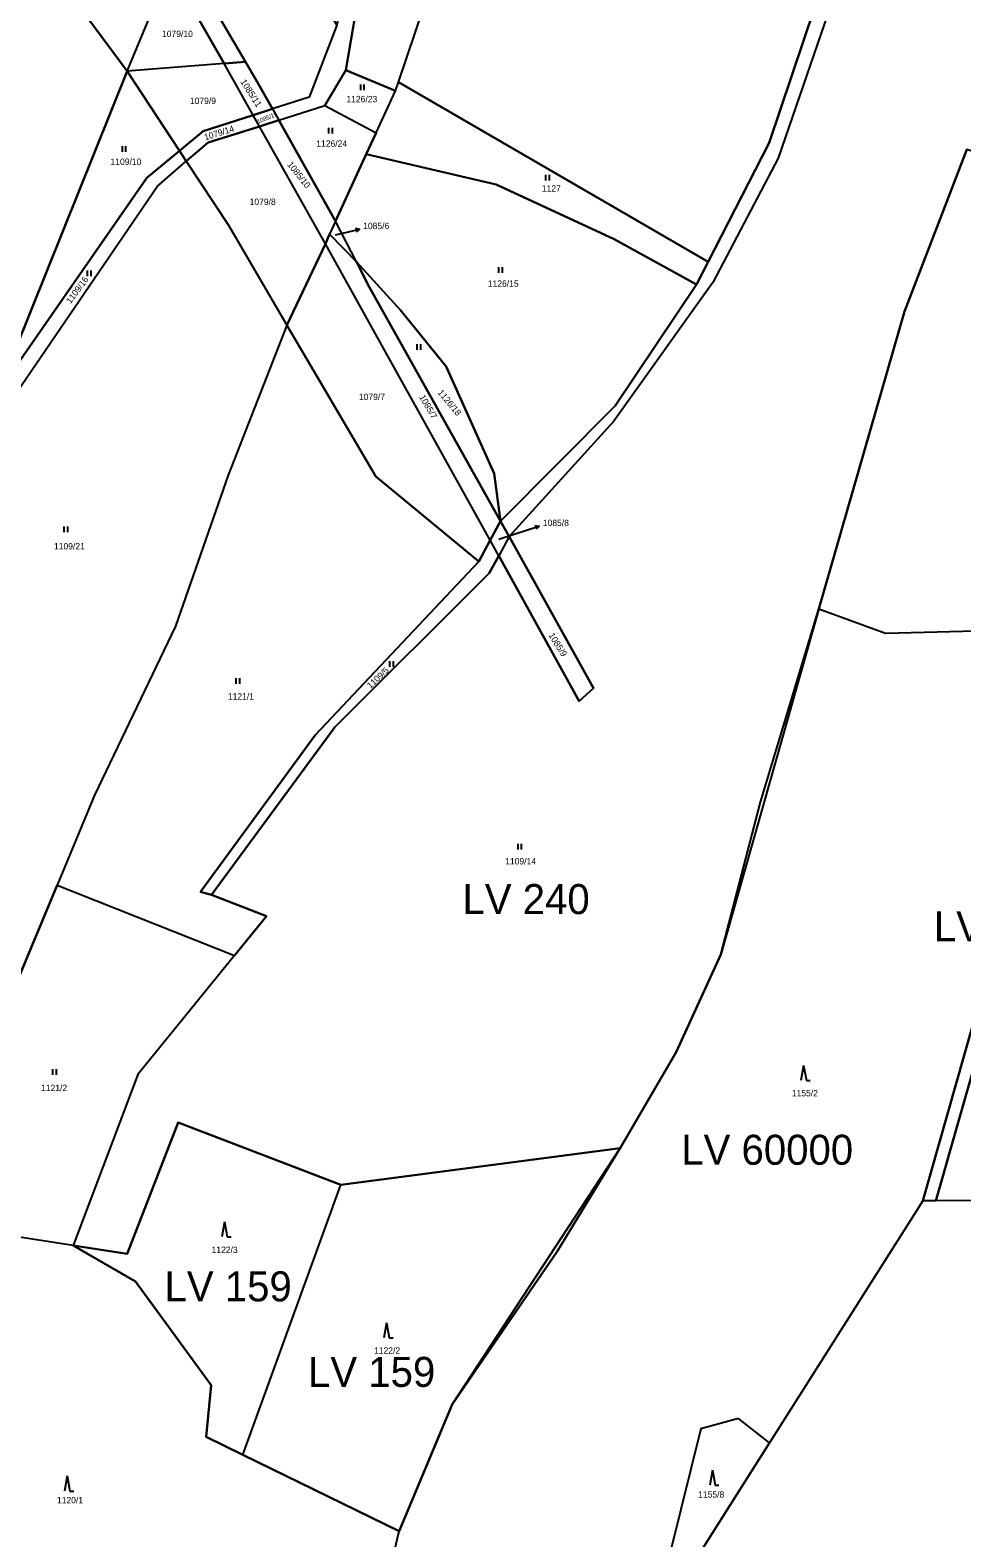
# Model space of a CAD drawing. Extents: x -588699 to -585793, y -1060280 to -1056731.
# Drawn here: x -587772.5 to -587524.2, y -1059422 to -1059020.2 of the extents above; entities that cross this region are included whole.
import ezdxf

# ---------------------------------------------------------------- set-up
doc = ezdxf.new("R2010")
doc.units = 0
for name, color, linetype in [('Druh pozemku', 7, 'Continuous'), ('Parcela nároku', 7, 'Continuous'), ('Parcelní číslo', 7, 'Continuous'), ('Vnější obvod_převzatý', 7, 'Continuous')]:
    doc.layers.add(name, color=color, linetype=linetype)

msp = doc.modelspace()

# ---------------------------------------------------------------- linework, layer by layer
at = {"layer": 'Druh pozemku'}
for p, q in [((-587684.5, -1059034.64), (-587684.5, -1059036.14)), ((-587683.47, -1059036.14), (-587683.47, -1059034.64)), ((-587693, -1059046.24), (-587693, -1059047.74)), ((-587691.97, -1059047.74), (-587691.97, -1059046.24)), ((-587748, -1059051.14), (-587748, -1059052.64)), ((-587746.97, -1059052.64), (-587746.97, -1059051.14)), ((-587635.14, -1059058.77), (-587635.14, -1059060.27)), ((-587634.11, -1059060.27), (-587634.11, -1059058.77)), ((-587647.69, -1059083.37), (-587647.69, -1059084.87)), ((-587646.67, -1059084.87), (-587646.67, -1059083.37)), ((-587757.28, -1059084.26), (-587757.28, -1059085.76)), ((-587756.26, -1059085.76), (-587756.26, -1059084.26)), ((-587669.45, -1059103.89), (-587669.45, -1059105.39)), ((-587668.43, -1059105.39), (-587668.43, -1059103.89)), ((-587763.49, -1059152.5), (-587763.49, -1059154)), ((-587762.46, -1059154), (-587762.46, -1059152.5)), ((-587676.71, -1059188.39), (-587676.71, -1059189.89)), ((-587675.69, -1059189.89), (-587675.69, -1059188.39)), ((-587717.68, -1059192.94), (-587717.68, -1059194.44)), ((-587716.66, -1059194.44), (-587716.66, -1059192.94)), ((-587642.57, -1059237.1), (-587642.57, -1059238.6)), ((-587641.55, -1059238.6), (-587641.55, -1059237.1)), ((-587566.4, -1059296.18), (-587567.14, -1059300.18)), ((-587566.4, -1059296.18), (-587565.67, -1059300.18)), ((-587766.52, -1059297.13), (-587766.52, -1059298.63)), ((-587765.49, -1059298.63), (-587765.49, -1059297.13)), ((-587565.67, -1059300.18), (-587564.67, -1059300.18)), ((-587720.69, -1059337.85), (-587721.43, -1059341.85)), ((-587720.69, -1059337.85), (-587719.96, -1059341.85)), ((-587719.96, -1059341.85), (-587718.96, -1059341.85)), ((-587677.52, -1059364.74), (-587678.26, -1059368.74)), ((-587677.52, -1059364.74), (-587676.79, -1059368.74)), ((-587676.79, -1059368.74), (-587675.79, -1059368.74)), ((-587590.68, -1059404.01), (-587591.42, -1059408.01)), ((-587590.68, -1059404.01), (-587589.95, -1059408.01)), ((-587762.63, -1059405.56), (-587763.36, -1059409.56)), ((-587762.63, -1059405.56), (-587761.9, -1059409.56)), ((-587589.95, -1059408.01), (-587588.95, -1059408.01)), ((-587761.9, -1059409.56), (-587760.9, -1059409.56))]:
    msp.add_line(p, q, dxfattribs=at)
at = {"layer": 'Parcela nároku'}
for points in [[(-587614.37, -1058879.02), (-587618.23, -1058877.42), (-587585.95, -1058798.06), (-587667.89, -1058810.04), (-587669.95, -1058819.11), (-587665.84, -1058872.3), (-587673.86, -1058945.84), (-587688.37, -1059030.81), (-587675.13, -1059036.35), (-587674.36, -1059034.08), (-587647.4, -1058954.29), (-587643.79, -1058945.31)], [(-587690.75, -1059018.87), (-587698.16, -1059038), (-587707.95, -1059041.16), (-587706.25, -1059044.19), (-587694, -1059040.3), (-587688.37, -1059030.81), (-587673.86, -1058945.84), (-587665.84, -1058872.3), (-587669.95, -1058819.11), (-587667.89, -1058810.04), (-587671.61, -1058810.76), (-587672.88, -1058817.55), (-587672.29, -1058833.97), (-587669.75, -1058868.2), (-587676.79, -1058941.34)], [(-587674.36, -1059034.08), (-587647.4, -1058954.29), (-587629.69, -1058958.27), (-587625.89, -1058945.64), (-587631.81, -1058941.84), (-587643.79, -1058945.31), (-587614.37, -1058879.02), (-587602.88, -1058847.75), (-587602.04, -1058845.86), (-587594.1, -1058852.2), (-587572.66, -1058877.49), (-587545.94, -1058917.38), (-587535.97, -1058932.43), (-587575.54, -1059050.24), (-587591.86, -1059081.91)], [(-587575.54, -1059050.24), (-587535.97, -1058932.43), (-587532.39, -1058935.68), (-587573.18, -1059054.28), (-587590.63, -1059087.48), (-587616.93, -1059124.37), (-587644.87, -1059155.11), (-587647.13, -1059151.05), (-587616.59, -1059120.33), (-587594.98, -1059087.97), (-587591.86, -1059081.91)], [(-587735.27, -1059003.77), (-587764.43, -1058952.63), (-587768.03, -1058953.4), (-587786.05, -1058966.12), (-587792.35, -1058982.44), (-587763.53, -1059008.26), (-587746.69, -1059031.08)], [(-587507.67, -1059010.75), (-587518.99, -1059041.82), (-587509.34, -1059046.17), (-587512.35, -1059055.56), (-587522.91, -1059052.02), (-587539.49, -1059095.18), (-587562.32, -1059174.45), (-587544.58, -1059180.95), (-587489.61, -1059179.49), (-587482.72, -1059171.73), (-587447.41, -1059081.29), (-587466.55, -1059035.93), (-587467.05, -1059029.25), (-587480.52, -1058998.52), (-587483.48, -1058970.73), (-587490.84, -1058963.37)], [(-587714.35, -1058997), (-587698.19, -1059015.86), (-587697.72, -1059006.99), (-587690.75, -1059018.87), (-587698.16, -1059038), (-587707.95, -1059041.16), (-587711.65, -1059034.57), (-587715.11, -1059028.65), (-587732.93, -1058998.16), (-587722.9, -1058974.18), (-587721.32, -1058985.91)], [(-587746.69, -1059031.08), (-587763.53, -1059008.26), (-587792.35, -1058982.44), (-587806.74, -1059010.91), (-587818.85, -1059044.36), (-587835.47, -1059082.69), (-587878.87, -1059167.56), (-587893.09, -1059201.89), (-587865.33, -1059212.23), (-587860.66, -1059207.91), (-587828.89, -1059178.55), (-587808.03, -1059147.17), (-587791.1, -1059131.22), (-587781.05, -1059116.53)], [(-587732.93, -1058998.16), (-587715.11, -1059028.65), (-587720.84, -1059029.09), (-587735.27, -1059003.77)], [(-587746.69, -1059031.08), (-587735.27, -1059003.77), (-587720.84, -1059029.09)], [(-587732.73, -1059052.34), (-587746.69, -1059031.08), (-587781.05, -1059116.53), (-587741.45, -1059059.54)], [(-587720.84, -1059029.09), (-587746.69, -1059031.08), (-587732.73, -1059052.34), (-587726.4, -1059047.1), (-587713.11, -1059042.82), (-587719.59, -1059031.29)], [(-587720.84, -1059029.09), (-587715.11, -1059028.65), (-587711.65, -1059034.57), (-587707.95, -1059041.16), (-587713.11, -1059042.82), (-587719.59, -1059031.29)], [(-587688.37, -1059030.81), (-587694, -1059040.3), (-587680.29, -1059047.53), (-587675.13, -1059036.35)], [(-587674.36, -1059034.08), (-587591.86, -1059081.91), (-587594.98, -1059087.97), (-587616.89, -1059075.87), (-587648.33, -1059061.35), (-587682.92, -1059053.21), (-587680.29, -1059047.53), (-587675.13, -1059036.35)], [(-587726.4, -1059047.1), (-587732.73, -1059052.34), (-587730.92, -1059055.1), (-587725.03, -1059050.15), (-587711.42, -1059045.83), (-587713.11, -1059042.82)], [(-587707.95, -1059041.16), (-587706.25, -1059044.19), (-587711.42, -1059045.83), (-587713.11, -1059042.82)], [(-587694, -1059040.3), (-587680.29, -1059047.53), (-587682.92, -1059053.21), (-587691.17, -1059071.08), (-587706.25, -1059044.19)], [(-587693.82, -1059077.1), (-587711.42, -1059045.83), (-587725.03, -1059050.15), (-587730.92, -1059055.1), (-587719.69, -1059072.18), (-587704.11, -1059098.77)], [(-587711.42, -1059045.83), (-587706.25, -1059044.19), (-587691.17, -1059071.08), (-587692.72, -1059074.59), (-587693.82, -1059077.1)], [(-587730.92, -1059055.1), (-587719.69, -1059072.18), (-587704.11, -1059098.77), (-587719.73, -1059138.78), (-587733.74, -1059179.01), (-587755.32, -1059224.12), (-587765.29, -1059248.09), (-587775.58, -1059272.85), (-587787.87, -1059284.49), (-587806.06, -1059301.41), (-587816.93, -1059298.59), (-587827.73, -1059271.33), (-587842.17, -1059266.45), (-587832.19, -1059242.19), (-587787.81, -1059133.7), (-587738.62, -1059061.84)], [(-587730.92, -1059055.1), (-587732.73, -1059052.34), (-587741.45, -1059059.54), (-587781.05, -1059116.53), (-587791.1, -1059131.22), (-587787.81, -1059133.7), (-587738.62, -1059061.84)], [(-587648.33, -1059061.35), (-587616.89, -1059075.87), (-587594.98, -1059087.97), (-587616.59, -1059120.33), (-587647.13, -1059151.05), (-587648.84, -1059138.31), (-587661.65, -1059109.81), (-587673.8, -1059094.8), (-587685.58, -1059081.94), (-587691.17, -1059071.08), (-587682.92, -1059053.21)], [(-587685.58, -1059081.94), (-587691.17, -1059071.08), (-587692.72, -1059074.59)], [(-587685.58, -1059081.94), (-587682.16, -1059088.58), (-587647.13, -1059151.05), (-587649.88, -1059156.14), (-587693.82, -1059077.1), (-587692.72, -1059074.59)], [(-587649.88, -1059156.14), (-587693.82, -1059077.1), (-587704.11, -1059098.77), (-587680.36, -1059139.11), (-587652.97, -1059161.82)], [(-587648.84, -1059138.31), (-587647.13, -1059151.05), (-587682.16, -1059088.58), (-587685.58, -1059081.94), (-587673.8, -1059094.8), (-587661.65, -1059109.81)], [(-587652.97, -1059161.82), (-587680.36, -1059139.11), (-587704.11, -1059098.77), (-587719.73, -1059138.78), (-587733.74, -1059179.01), (-587755.32, -1059224.12), (-587765.29, -1059248.09), (-587718.04, -1059266.82), (-587709.52, -1059256.35), (-587724.14, -1059250.63), (-587727.11, -1059249.82), (-587696.58, -1059208.09)], [(-587472.64, -1059160.39), (-587462.61, -1059149.09), (-587446.44, -1059137.12), (-587431.57, -1059132.26), (-587416.21, -1059132.26), (-587403.28, -1059136.63), (-587392.6, -1059142.78), (-587398.18, -1059171.69), (-587402.87, -1059187.19), (-587405.57, -1059198.11), (-587409.29, -1059213.13), (-587413.42, -1059223.98), (-587418.31, -1059236.82), (-587436.75, -1059272.86), (-587455.25, -1059319.36), (-587461.72, -1059331.98), (-587531.2, -1059332.18), (-587498.53, -1059217.91), (-587490.01, -1059202.91)], [(-587649.88, -1059156.14), (-587647.13, -1059151.05), (-587644.87, -1059155.11), (-587647.58, -1059160.31)], [(-587644.87, -1059155.11), (-587647.58, -1059160.31), (-587626.23, -1059198.99), (-587622.35, -1059195.57)], [(-587652.97, -1059161.82), (-587696.58, -1059208.09), (-587727.11, -1059249.82), (-587724.14, -1059250.63), (-587691.29, -1059205.98), (-587650.17, -1059164.93), (-587647.58, -1059160.31), (-587649.88, -1059156.14)], [(-587494.22, -1059203.55), (-587482.72, -1059171.73), (-587472.64, -1059160.39), (-587490.01, -1059202.91), (-587498.53, -1059217.91), (-587531.2, -1059332.18), (-587534.63, -1059332.19), (-587501.49, -1059215.52)], [(-587588.43, -1059266.52), (-587577.91, -1059225.96), (-587562.32, -1059174.45), (-587544.58, -1059180.95), (-587489.61, -1059179.49), (-587482.72, -1059171.73), (-587494.22, -1059203.55), (-587501.49, -1059215.52), (-587534.63, -1059332.19), (-587575.45, -1059396.71), (-587583.76, -1059390.26), (-587593.82, -1059392.99), (-587607.08, -1059446.71), (-587611.4, -1059453.53), (-587661.56, -1059436.18), (-587677.03, -1059432.29), (-587674.16, -1059420.27), (-587660.07, -1059386.47), (-587632.1, -1059345.71), (-587615.25, -1059318.22), (-587600.35, -1059292.63)], [(-587765.29, -1059248.09), (-587718.04, -1059266.82), (-587743.83, -1059298.54), (-587761.07, -1059344.1), (-587806.31, -1059337.1), (-587788.7, -1059303.94), (-587775.58, -1059272.85)], [(-587746.68, -1059346.33), (-587761.07, -1059344.1), (-587744.43, -1059353.69), (-587724.26, -1059381.34), (-587725.62, -1059395.13), (-587715.8, -1059399.93), (-587689.68, -1059327.97), (-587733.08, -1059311.34)], [(-587689.68, -1059327.97), (-587615.25, -1059318.22), (-587632.1, -1059345.71), (-587660.07, -1059386.47), (-587674.16, -1059420.27), (-587715.8, -1059399.93)], [(-587575.45, -1059396.71), (-587607.08, -1059446.71), (-587611.4, -1059453.53), (-587631.68, -1059483.63), (-587693.56, -1059462.51), (-587694.77, -1059464.3), (-587726.21, -1059510.63), (-587762.9, -1059584.13), (-587737.75, -1059592.41), (-587693.62, -1059594.23), (-587662.88, -1059589.58), (-587665.28, -1059570.37), (-587608.37, -1059561.64), (-587605.34, -1059541.79), (-587594.35, -1059542.05), (-587591.73, -1059541.06), (-587586.62, -1059541.87), (-587584.08, -1059537.87), (-587549.97, -1059484.29), (-587511.21, -1059436.27), (-587488.94, -1059393.28), (-587461.72, -1059331.98), (-587531.2, -1059332.18), (-587534.63, -1059332.19)], [(-587761.07, -1059344.1), (-587806.31, -1059337.1), (-587852.2, -1059423.82), (-587694.77, -1059464.3), (-587693.56, -1059462.51), (-587684.97, -1059445.32), (-587677.03, -1059432.29), (-587674.16, -1059420.27), (-587715.8, -1059399.93), (-587725.62, -1059395.13), (-587724.26, -1059381.34), (-587744.43, -1059353.69)], [(-587593.82, -1059392.99), (-587607.08, -1059446.71), (-587575.45, -1059396.71), (-587583.76, -1059390.26)]]:
    msp.add_lwpolyline(points, close=True, dxfattribs=at)
msp.add_lwpolyline([(-587532.39, -1058935.68), (-587573.18, -1059054.28), (-587590.63, -1059087.48), (-587616.93, -1059124.37), (-587644.87, -1059155.11), (-587622.35, -1059195.57), (-587626.23, -1059198.99), (-587647.58, -1059160.31), (-587650.17, -1059164.93), (-587691.29, -1059205.98), (-587724.14, -1059250.63), (-587709.52, -1059256.35), (-587718.04, -1059266.82), (-587743.83, -1059298.54), (-587761.07, -1059344.1), (-587746.68, -1059346.33), (-587733.08, -1059311.34), (-587689.68, -1059327.97), (-587615.25, -1059318.22), (-587600.35, -1059292.63), (-587588.43, -1059266.52), (-587577.91, -1059225.96), (-587562.32, -1059174.45), (-587539.49, -1059095.18), (-587522.91, -1059052.02)], dxfattribs=at)
at = {"layer": 'Parcelní číslo'}
for p, q in [((-587691.17, -1059074.77), (-587687.69, -1059073.93)), ((-587687.69, -1059073.93), (-587684.77, -1059073.22)), ((-587647.58, -1059155.82), (-587639.74, -1059153.29)), ((-587639.74, -1059153.29), (-587636.88, -1059152.37))]:
    msp.add_line(p, q, dxfattribs=at)
for points in [[(-587685.86, -1059072.97), (-587684.77, -1059073.22), (-587685.63, -1059073.95)], [(-587637.99, -1059152.2), (-587636.88, -1059152.37), (-587637.68, -1059153.15)]]:
    msp.add_lwpolyline(points, dxfattribs=at)
at = {"layer": 'Vnější obvod_převzatý'}
for points in [[(-587562.32, -1059174.45), (-587588.43, -1059266.52), (-587600.35, -1059292.63), (-587615.25, -1059318.22)], [(-587761.07, -1059344.1), (-587744.43, -1059353.69), (-587724.26, -1059381.34), (-587725.62, -1059395.13), (-587715.8, -1059399.93), (-587674.16, -1059420.27), (-587660.07, -1059386.47), (-587615.25, -1059318.22), (-587689.68, -1059327.97), (-587733.08, -1059311.34)]]:
    msp.add_lwpolyline(points, dxfattribs=at)

# ---------------------------------------------------------------- texts
at = {"layer": 'Parcela nároku'}
for s, height, p in [('1079/10', 1.7, (-587737.36, -1059022.02)), ('1079/9', 1.7, (-587729.93, -1059039.86)), ('1126/23', 1.7, (-587688.23, -1059039.4)), ('1126/24', 1.7, (-587696.26, -1059051.27)), ('1109/10', 1.7, (-587751.09, -1059056.09)), ('1127', 1.7, (-587636.15, -1059063.22)), ('1079/8', 1.7, (-587714.02, -1059066.77)), ('1085/6', 0.1, (-587691.37, -1059074.77)), ('1126/15', 1.7, (-587650.55, -1059088.58)), ('1079/7', 1.7, (-587684.89, -1059118.78)), ('1085/8', 0.1, (-587647.78, -1059155.82)), ('1109/21', 1.7, (-587766.15, -1059158.59)), ('1121/1', 1.7, (-587719.81, -1059198.6)), ('1109/14', 1.7, (-587645.91, -1059242.56)), ('1121/2', 1.7, (-587769.59, -1059302.98)), ('1155/2', 1.7, (-587569.54, -1059304.38)), ('1122/3', 1.7, (-587724.15, -1059346.12)), ('1122/2', 1.7, (-587680.86, -1059372.96)), ('1120/1', 1.7, (-587765.36, -1059412.85)), ('1155/8', 1.7, (-587594.5, -1059411.31))]:
    msp.add_text(s, height=height, dxfattribs=at).set_placement(p)
for s, height, rotation, p in [('1085/11', 1.7, 302.5175, (-587716.54, -1059033.95)), ('1085/15', 1.14, 22.4161, (-587711.78, -1059045.13)), ('1079/14', 1.7, 17.2924, (-587725.83, -1059049.59)), ('1085/10', 1.7, 308.3456, (-587704.09, -1059056.04)), ('1109/16', 1.7, 53.3102, (-587761.73, -1059093.23)), ('1085/7', 1.7, 299.8234, (-587668.88, -1059117.96)), ('1126/18', 1.7, 309.5674, (-587664.01, -1059116.82)), ('1085/9', 1.7, 302.0783, (-587634.44, -1059181.47)), ('1109/5', 1.7, 43.0584, (-587681.81, -1059195.81))]:
    msp.add_text(s, height=height, rotation=rotation, dxfattribs=at).set_placement(p)
at = {"layer": 'Parcelní číslo'}
for s, p in [('1085/6', (-587683.77, -1059073.22)), ('1085/8', (-587635.89, -1059152.37))]:
    msp.add_text(s, height=1.7, dxfattribs=at).set_placement(p)
at = {"layer": 'Vnější obvod_převzatý'}
for s, p in [('LV 240', (-587657.3, -1059255.79)), ('LV 192', (-587531.69, -1059263.04)), ('LV 60000', (-587599, -1059322.6)), ('LV 159', (-587736.69, -1059359.01)), ('LV 159', (-587698.45, -1059381.81))]:
    msp.add_text(s, height=8, dxfattribs=at).set_placement(p)

doc.saveas('drawing.dxf')
